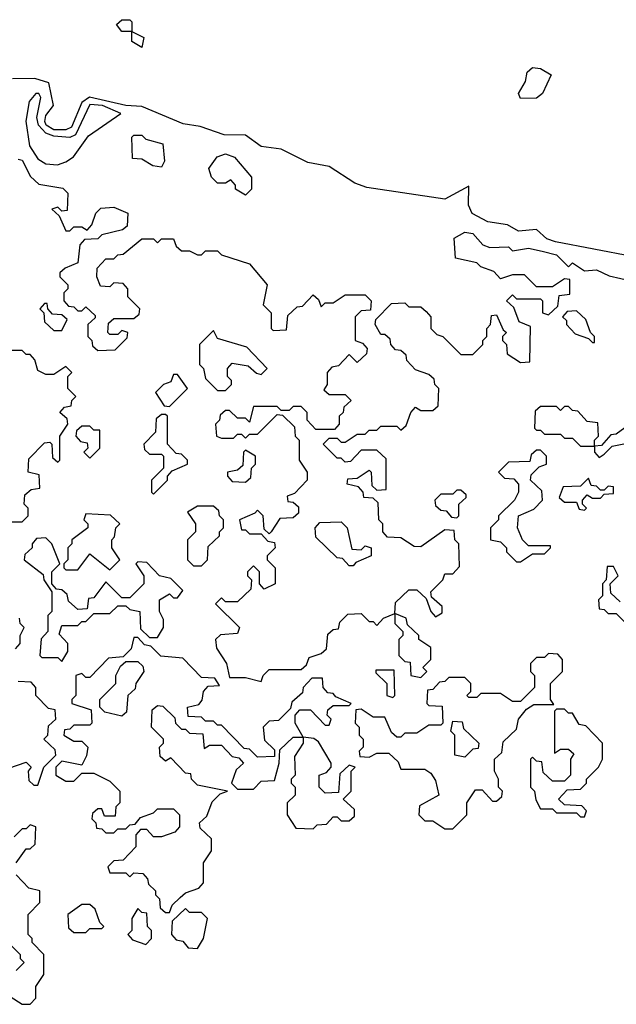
# Model space of a CAD drawing. Extents: x 2889633 to 3052318, y 540750 to 918690.
# Tile 312 of 656: x 2903979 to 2905475, y 779420 to 781890. Entities that reach past the tile are written whole.
import ezdxf

# ---------------------------------------------------------------- set-up
doc = ezdxf.new("R2010")
doc.units = 0

msp = doc.modelspace()

# ---------------------------------------------------------------- linework, layer by layer
at = {"layer": '0CON02XD'}
for points in [[(2904285, 781820), (2904260, 781835), (2904260, 781860), (2904235, 781860), (2904221.7, 781878.3), (2904235, 781890), (2904255, 781890), (2904260, 781885), (2904260, 781860), (2904290, 781845), (2904285, 781820)], [(2905235, 781692.5), (2905230, 781705), (2905247.5, 781735), (2905251.7, 781758.3), (2905265, 781770), (2905285, 781767.5), (2905311.7, 781751.7), (2905290, 781705), (2905275, 781693.3), (2905235, 781692.5)], [(2905515, 781295.6), (2905322.5, 781332.5), (2905300.6, 781340.6), (2905275, 781364), (2905229.7, 781359.7), (2905202.5, 781375), (2905152.6, 781382.6), (2905113.8, 781403.8), (2905104.2, 781425), (2905105, 781472.5), (2905045, 781439.4), (2904849.2, 781469.2), (2904819.8, 781479.8), (2904755, 781521.9), (2904701.8, 781531.8), (2904635, 781565.6), (2904585, 781572.2), (2904545, 781600), (2904491.5, 781601.5), (2904431.7, 781621.7), (2904388.9, 781628.9), (2904285, 781671.9), (2904245, 781674.6), (2904154.1, 781695.9), (2904135, 781682.5), (2904109.4, 781620.6), (2904095, 781613.6), (2904065, 781613.8), (2904045.6, 781625), (2904041.8, 781635), (2904045, 781650), (2904064.2, 781675), (2904051.9, 781731.9), (2904017.3, 781742.7), (2903961.4, 781741.4)], [(2904073.9, 781526.1), (2904095, 781533.8), (2904114.2, 781545.8), (2904151.4, 781598.6), (2904232.5, 781655), (2904186.7, 781675), (2904155, 781677.1), (2904118.7, 781601.3), (2904105, 781594.2), (2904065, 781597.9), (2904045, 781605.5), (2904026.5, 781625), (2904022.5, 781645), (2904032.5, 781695), (2904027.5, 781705), (2904020, 781705), (2904003.3, 781685), (2903994.4, 781635.6), (2904003.7, 781573.7), (2904025, 781541.2), (2904045, 781528), (2904073.9, 781526.1)], [(2904335, 781520), (2904313, 781523), (2904285, 781540), (2904261.7, 781541.7), (2904260, 781595), (2904265, 781600), (2904285, 781600), (2904295, 781590), (2904338.3, 781578.3), (2904342.5, 781535), (2904335, 781520)], [(2903975, 781540), (2903985, 781537.5), (2904006.4, 781496.4), (2904027.5, 781477.5), (2904087, 781467), (2904100, 781455), (2904098.3, 781411.7), (2904085, 781410), (2904075, 781420), (2904060, 781415), (2904078.3, 781398.3), (2904095, 781360), (2904105, 781360), (2904115, 781370), (2904135, 781370), (2904148.3, 781361.7), (2904160, 781375), (2904170, 781405), (2904183, 781417), (2904215, 781420), (2904250, 781405), (2904248.3, 781371.7), (2904237, 781363), (2904185, 781350), (2904175, 781340), (2904141.7, 781338.3), (2904130, 781325), (2904125, 781280), (2904093, 781267), (2904080, 781255), (2904080, 781245), (2904100, 781225), (2904100, 781215), (2904090, 781205), (2904090, 781185), (2904101.7, 781171.7), (2904115, 781170), (2904125, 781160), (2904135, 781160), (2904145, 781170), (2904168.3, 781148.3), (2904168.3, 781141.7), (2904150, 781125), (2904150, 781095), (2904160, 781085), (2904161.7, 781071.7), (2904175, 781060), (2904218.3, 781061.7), (2904248.3, 781091.7), (2904250, 781105), (2904235, 781110), (2904225, 781100), (2904205, 781100), (2904200, 781105), (2904201.7, 781128.3), (2904215, 781140), (2904265, 781140), (2904278.3, 781151.7), (2904280, 781165), (2904250, 781195), (2904250, 781215), (2904238.3, 781228.3), (2904215, 781230), (2904205, 781220), (2904181.7, 781221.7), (2904172.5, 781245), (2904173, 781267), (2904195, 781290), (2904215, 781290), (2904225, 781300), (2904238.3, 781301.7), (2904285, 781340), (2904315, 781340), (2904325, 781330), (2904335, 781340), (2904365, 781340), (2904371.7, 781321.7), (2904385, 781310), (2904405, 781310), (2904425, 781300), (2904435, 781300), (2904445, 781310), (2904475, 781310), (2904485, 781300), (2904555, 781277.5), (2904600, 781225), (2904590, 781175), (2904610, 781155), (2904610, 781115), (2904615, 781110), (2904648.3, 781111.7), (2904651.7, 781148.3), (2904675, 781170), (2904688.3, 781171.7), (2904715, 781200), (2904728.3, 781188.3), (2904735, 781170), (2904745, 781180), (2904765, 781180), (2904795, 781200), (2904845, 781200), (2904860, 781185), (2904858.3, 781161.7), (2904835, 781160), (2904820, 781145), (2904820, 781085), (2904838.3, 781078.3), (2904850, 781065), (2904848.3, 781051.7), (2904825, 781030), (2904805, 781050), (2904778.3, 781021.7), (2904761.7, 781018.3), (2904750, 781005), (2904750, 780975), (2904741.7, 780961.7), (2904755, 780950), (2904795, 780950), (2904810, 780935), (2904791.7, 780918.3), (2904790, 780905), (2904780, 780895), (2904780, 780875), (2904768.3, 780861.7), (2904721.7, 780861.7), (2904700, 780885), (2904700, 780905), (2904685, 780920), (2904665, 780920), (2904655, 780910), (2904635, 780910), (2904625, 780920), (2904565, 780920), (2904555, 780880), (2904545, 780890), (2904525, 780890), (2904505, 780910), (2904495, 780910), (2904481.7, 780898.3), (2904480, 780885), (2904470, 780875), (2904472.5, 780845), (2904485, 780840), (2904515, 780840), (2904525, 780850), (2904535, 780850), (2904545, 780840), (2904555, 780850), (2904575, 780850), (2904625, 780900), (2904638.3, 780898.3), (2904668.3, 780868.3), (2904670, 780845), (2904680, 780835), (2904680, 780785), (2904700, 780755), (2904700, 780735), (2904668.3, 780701.7), (2904650, 780695), (2904651.7, 780681.7), (2904665, 780680), (2904678.3, 780668.3), (2904678.3, 780651.7), (2904665, 780640), (2904631.7, 780638.3), (2904610, 780605), (2904605, 780600), (2904591.7, 780611.7), (2904590, 780645), (2904575, 780660), (2904568.3, 780651.7), (2904530, 780635), (2904535, 780610), (2904545, 780610), (2904555, 780600), (2904585, 780600), (2904601.7, 780581.7), (2904618.3, 780578.3), (2904620, 780565), (2904600, 780545), (2904600, 780535), (2904620, 780515), (2904620, 780475), (2904591.7, 780461.7), (2904580, 780475), (2904580, 780505), (2904565, 780520), (2904550, 780505), (2904550, 780495), (2904560, 780485), (2904558.3, 780461.7), (2904525, 780430), (2904495, 780430), (2904485, 780440), (2904470, 780425), (2904530, 780365), (2904525, 780350), (2904483, 780347), (2904470, 780335), (2904473, 780313), (2904497.5, 780275), (2904505, 780240), (2904545, 780240), (2904585, 780230), (2904590, 780245), (2904605, 780260), (2904685, 780260), (2904698.3, 780271.7), (2904705, 780290), (2904735, 780300), (2904748.3, 780311.7), (2904751.7, 780348.3), (2904765, 780360), (2904778.3, 780361.7), (2904781.7, 780378.3), (2904801.7, 780398.3), (2904835, 780400), (2904855, 780380), (2904865, 780380), (2904875, 780370), (2904891.7, 780388.3), (2904920, 780400), (2904921.7, 780428.3), (2904955, 780460), (2904975, 780460), (2904998.3, 780438.3), (2905010, 780405), (2905021.7, 780391.7), (2905038.3, 780401.7), (2905038.3, 780418.3), (2905011.7, 780441.7), (2905010, 780455), (2905040, 780485), (2905045, 780500), (2905065, 780500), (2905081.7, 780518.3), (2905080, 780575), (2905070, 780585), (2905068.3, 780608.3), (2905045, 780610), (2904985, 780567.5), (2904968.3, 780568.3), (2904935, 780590), (2904901.7, 780591.7), (2904890, 780605), (2904890, 780625), (2904880, 780635), (2904878.3, 780678.3), (2904865, 780690), (2904841.7, 780691.7), (2904840, 780705), (2904828.3, 780718.3), (2904800, 780725), (2904801.7, 780738.3), (2904825, 780740), (2904855, 780760), (2904860, 780755), (2904861.7, 780721.7), (2904875, 780710), (2904898.3, 780711.7), (2904898.3, 780788.3), (2904875, 780810), (2904835, 780810), (2904808.3, 780781.7), (2904795, 780780), (2904785, 780790), (2904775, 780790), (2904740, 780825), (2904755, 780840), (2904775, 780840), (2904785, 780830), (2904795, 780830), (2904825, 780850), (2904845, 780850), (2904855, 780860), (2904875, 780860), (2904885, 780870), (2904925, 780870), (2904935, 780860), (2904948.3, 780871.7), (2904960, 780905), (2904971.7, 780918.3), (2904985, 780910), (2905015, 780910), (2905028.3, 780921.7), (2905030, 780965), (2905020, 780975), (2905018.3, 780988.3), (2905005, 781000), (2904971.7, 781011.7), (2904950, 781035), (2904948.3, 781048.3), (2904935, 781060), (2904921.7, 781061.7), (2904910, 781075), (2904908.3, 781088.3), (2904895, 781100), (2904885, 781100), (2904870, 781125), (2904871.7, 781138.3), (2904911.7, 781178.3), (2904945, 781180), (2904955, 781170), (2904985, 781170), (2904998.3, 781158.3), (2905010, 781145), (2905010, 781115), (2905025, 781100), (2905040, 781095), (2905085, 781050), (2905115, 781050), (2905140, 781075), (2905140, 781085), (2905150, 781095), (2905150, 781115), (2905160, 781125), (2905161.7, 781148.3), (2905175, 781150), (2905191.7, 781111.7), (2905200, 781105), (2905190, 781095), (2905190, 781085), (2905200, 781075), (2905201.7, 781051.7), (2905235, 781030), (2905258.3, 781031.7), (2905260, 781120), (2905231.7, 781131.7), (2905218.3, 781168.3), (2905200, 781185), (2905215, 781200), (2905225, 781190), (2905285, 781190), (2905290, 781185), (2905290, 781155), (2905305, 781150), (2905328.3, 781171.7), (2905331.7, 781198.3), (2905358.3, 781201.7), (2905358.3, 781238.3), (2905345, 781240), (2905315, 781220), (2905275, 781220), (2905245, 781250), (2905215, 781250), (2905185, 781240), (2905168.3, 781258.3), (2905135, 781270), (2905125, 781280), (2905071.7, 781291.7), (2905068.3, 781341.7), (2905095, 781356.7), (2905115, 781353.3), (2905140, 781325), (2905158.3, 781318.3), (2905205, 781320), (2905215, 781310), (2905255, 781316.7), (2905289.3, 781309.3), (2905325, 781300), (2905355, 781270), (2905365, 781280), (2905395, 781260), (2905425, 781262.5), (2905457.5, 781247.5), (2905545, 781227.5)], [(2904545, 781450), (2904520, 781465), (2904520, 781475), (2904508.3, 781488.3), (2904495, 781480), (2904475, 781480), (2904460, 781495), (2904453, 781517), (2904473.9, 781546.1), (2904495, 781553.3), (2904517.5, 781545), (2904560, 781495), (2904560, 781465), (2904545, 781450)], [(2904085, 781110), (2904098.3, 781138.3), (2904085, 781150), (2904061.7, 781151.7), (2904050, 781165), (2904048.3, 781178.3), (2904041.7, 781178.3), (2904030, 781165), (2904040, 781155), (2904041.7, 781131.7), (2904065, 781110), (2904085, 781110)], [(2905420, 781080), (2905420, 781095), (2905410, 781105), (2905398.3, 781138.3), (2905375, 781160), (2905351.7, 781158.3), (2905340, 781145), (2905350, 781135), (2905350, 781125), (2905371.7, 781101.7), (2905405, 781090), (2905415, 781080), (2905420, 781080)], [(2904495, 780960), (2904510, 780975), (2904510, 780985), (2904500, 780995), (2904500, 781015), (2904511.7, 781028.3), (2904551.7, 781021.7), (2904573, 781003), (2904585, 781000), (2904600, 781015), (2904548.3, 781068.3), (2904475, 781090), (2904465, 781110), (2904430, 781075), (2904430, 781025), (2904440, 781015), (2904445, 780990), (2904475, 780960), (2904495, 780960)], [(2903955, 780630), (2903985, 780630), (2904000, 780645), (2904000, 780665), (2903990, 780675), (2903991.7, 780698.3), (2904008.3, 780711.7), (2904030, 780715), (2904028.3, 780748.3), (2904000, 780755), (2904001.7, 780788.3), (2904041.7, 780828.3), (2904055, 780830), (2904060, 780825), (2904061.7, 780791.7), (2904075, 780780), (2904080, 780785), (2904080, 780845), (2904100, 780875), (2904098.3, 780888.3), (2904080, 780905), (2904091.7, 780918.3), (2904108.3, 780921.7), (2904110, 780935), (2904120, 780945), (2904100, 780965), (2904100, 780995), (2904110, 781005), (2904095, 781020), (2904065, 781000), (2904045, 781000), (2904025, 781010), (2904017, 781037), (2904005, 781050), (2903995, 781050), (2903985, 781060), (2903955, 781060)], [(2904355, 780920), (2904400, 780965), (2904375, 781000), (2904365, 781000), (2904358.3, 780981.7), (2904340, 780975), (2904320, 780955), (2904341.7, 780921.7), (2904355, 780920)], [(2905420, 780820), (2905420, 780835), (2905430, 780845), (2905428.3, 780878.3), (2905401.7, 780881.7), (2905378.3, 780908.3), (2905365, 780910), (2905355, 780920), (2905345, 780920), (2905335, 780910), (2905325, 780920), (2905285, 780920), (2905271.7, 780908.3), (2905270, 780865), (2905275, 780860), (2905285, 780860), (2905295, 780850), (2905335, 780850), (2905345, 780840), (2905365, 780840), (2905385, 780820), (2905415, 780820), (2905420, 780820)], [(2904315, 780700), (2904350, 780735), (2904350, 780745), (2904361.7, 780758.3), (2904400, 780775), (2904400, 780785), (2904385, 780800), (2904371.7, 780801.7), (2904350, 780825), (2904350, 780895), (2904345, 780900), (2904335, 780900), (2904321.7, 780888.3), (2904320, 780855), (2904290, 780825), (2904291.7, 780811.7), (2904305, 780800), (2904335, 780800), (2904340, 780795), (2904340, 780765), (2904310, 780735), (2904310, 780705), (2904315, 780700)], [(2904155, 780790), (2904180, 780815), (2904180, 780860), (2904165, 780860), (2904155, 780870), (2904135, 780870), (2904121.7, 780858.3), (2904120, 780845), (2904131.7, 780831.7), (2904148.3, 780828.3), (2904150, 780815), (2904140, 780805), (2904155, 780790)], [(2905518.3, 780881.7), (2905475, 780850), (2905461.7, 780848.3), (2905438.3, 780821.7), (2905420, 780820), (2905420, 780805), (2905431.7, 780791.7), (2905445, 780800)], [(2905445, 780800), (2905465, 780820), (2905515, 780830)], [(2904545, 780730), (2904558.3, 780741.7), (2904560, 780765), (2904570, 780775), (2904570, 780795), (2904545, 780810), (2904540, 780805), (2904538.3, 780771.7), (2904525, 780760), (2904500, 780755), (2904500, 780745), (2904511.7, 780731.7), (2904545, 780730)], [(2905235, 780530), (2905265, 780550), (2905295, 780550), (2905310, 780565), (2905310, 780570), (2905255, 780570), (2905240, 780585), (2905227.5, 780615), (2905230, 780645), (2905268.3, 780661.7), (2905290, 780685), (2905288.3, 780708.3), (2905260, 780735), (2905261.7, 780748.3), (2905281.7, 780768.3), (2905300, 780775), (2905300, 780795), (2905285, 780810), (2905275, 780810), (2905261.7, 780798.3), (2905258.3, 780781.7), (2905205, 780780), (2905180, 780755), (2905195, 780740), (2905218.3, 780738.3), (2905230, 780725), (2905230, 780705), (2905220, 780685), (2905180, 780645), (2905180, 780635), (2905160, 780615), (2905160, 780585), (2905185, 780580), (2905200, 780565), (2905200, 780555), (2905225, 780530), (2905235, 780530)], [(2905395, 780660), (2905400, 780665), (2905390, 780675), (2905390, 780685), (2905401.7, 780698.3), (2905415, 780690), (2905435, 780690), (2905445, 780700), (2905468.3, 780701.7), (2905468.3, 780718.3), (2905455, 780720), (2905445, 780710), (2905435, 780710), (2905425, 780720), (2905411.7, 780721.7), (2905405, 780740), (2905385, 780720), (2905341.7, 780718.3), (2905331.7, 780691.7), (2905345, 780680), (2905375, 780680), (2905381.7, 780661.7), (2905395, 780660)], [(2905075, 780640), (2905080, 780645), (2905080, 780675), (2905098.3, 780691.7), (2905098.3, 780698.3), (2905085, 780710), (2905075, 780710), (2905065, 780700), (2905035, 780700), (2905020, 780685), (2905021.7, 780671.7), (2905035, 780660), (2905048.3, 780658.3), (2905061.7, 780641.7), (2905075, 780640)], [(2904435, 780520), (2904450, 780535), (2904451.7, 780568.3), (2904480, 780595), (2904480, 780605), (2904490, 780615), (2904490, 780635), (2904480, 780645), (2904478.3, 780658.3), (2904465, 780670), (2904425, 780670), (2904400, 780655), (2904420, 780625), (2904420, 780605), (2904400, 780585), (2904400, 780535), (2904415, 780520), (2904435, 780520)], [(2904205, 780510), (2904230, 780535), (2904210, 780565), (2904210, 780585), (2904217, 780593), (2904220, 780615), (2904230, 780625), (2904207, 780647), (2904145, 780650), (2904140, 780635), (2904150, 780625), (2904150, 780615), (2904110, 780585), (2904110, 780575), (2904100, 780565), (2904100, 780535), (2904090, 780525), (2904090, 780515), (2904095, 780510), (2904125, 780510), (2904155, 780550), (2904205, 780510)], [(2904815, 780520), (2904805, 780520), (2904788.3, 780538.3), (2904775, 780540), (2904721.7, 780591.7), (2904720, 780615), (2904731.7, 780628.3), (2904785, 780630), (2904800, 780615), (2904811.7, 780561.7), (2904835, 780560), (2904845, 780570), (2904860, 780565), (2904860, 780545), (2904821.7, 780528.3), (2904815, 780520)], [(2904085, 780280), (2904100, 780305), (2904100, 780325), (2904078.3, 780348.3), (2904085, 780370), (2904125, 780370), (2904135, 780380), (2904145, 780380), (2904165, 780400), (2904205, 780400), (2904225, 780420), (2904245, 780420), (2904255, 780410), (2904280, 780405), (2904281.7, 780361.7), (2904305, 780340), (2904325, 780340), (2904340, 780365), (2904340, 780385), (2904330, 780405), (2904330, 780435), (2904355, 780450), (2904365, 780440), (2904375, 780440), (2904388.3, 780458.3), (2904358.3, 780488.3), (2904330, 780495), (2904298.3, 780528.3), (2904275, 780530), (2904270, 780525), (2904290, 780495), (2904290, 780475), (2904255, 780440), (2904235, 780440), (2904195, 780480), (2904165, 780440), (2904151.7, 780438.3), (2904148.3, 780411.7), (2904125, 780410), (2904101.7, 780431.7), (2904098.3, 780448.3), (2904085, 780460), (2904071.7, 780461.7), (2904060, 780475), (2904060, 780505), (2904080, 780525), (2904060, 780575), (2904045, 780590), (2904021.7, 780588.3), (2904010, 780575), (2904010, 780565), (2903991.7, 780548.3), (2903990, 780535), (2904038.3, 780498.3), (2904040, 780485), (2904060, 780455), (2904060, 780405), (2904050, 780395), (2904050, 780355), (2904033, 780337), (2904030, 780295), (2904035, 780290), (2904075, 780290), (2904085, 780280)], [(2905485, 780430), (2905461.7, 780451.7), (2905460, 780475), (2905480, 780495), (2905468.3, 780518.3), (2905451.7, 780518.3), (2905450, 780485), (2905440, 780475), (2905440, 780445), (2905430, 780435), (2905431.7, 780411.7), (2905445, 780410), (2905455, 780400), (2905475, 780400), (2905495, 780380)], [(2904985, 780240), (2905000, 780255), (2904990, 780265), (2905010, 780285), (2905010, 780315), (2904980, 780335), (2904980, 780345), (2904951.7, 780371.7), (2904948.3, 780388.3), (2904920, 780400), (2904920, 780375), (2904940, 780355), (2904940, 780345), (2904930, 780335), (2904930, 780295), (2904945, 780280), (2904958.3, 780278.3), (2904960, 780245), (2904985, 780240)], [(2903968.3, 780311.7), (2903980, 780325), (2903980, 780345), (2903990, 780365), (2903980, 780375), (2903978.3, 780388.3)], [(2904355, 779650), (2904361.7, 779668.3), (2904381.7, 779688.3), (2904395, 779700), (2904428.3, 779711.7), (2904440, 779725), (2904440, 779775), (2904460, 779805), (2904460, 779835), (2904431.7, 779861.7), (2904430, 779875), (2904448.3, 779891.7), (2904461.7, 779928.3), (2904481.7, 779948.3), (2904500, 779955), (2904425, 779970), (2904410, 779985), (2904408.3, 779998.3), (2904395, 780000), (2904358.3, 780038.3), (2904345, 780030), (2904331.7, 780041.7), (2904330, 780065), (2904340, 780075), (2904340, 780085), (2904310, 780115), (2904311.7, 780158.3), (2904325, 780170), (2904338.3, 780168.3), (2904368.3, 780138.3), (2904370, 780125), (2904385, 780110), (2904395, 780110), (2904405, 780100), (2904438.3, 780098.3), (2904441.7, 780061.7), (2904455, 780070), (2904485, 780070), (2904511.7, 780041.7), (2904528.3, 780038.3), (2904540, 780025), (2904521.7, 780008.3), (2904510, 779975), (2904525, 779960), (2904565, 779960), (2904585, 779980), (2904618.3, 779981.7), (2904630, 780025), (2904631.7, 780058.3), (2904665, 780090), (2904690, 780090), (2904670, 780125), (2904670, 780145), (2904681.7, 780158.3), (2904708.3, 780158.3), (2904745, 780120), (2904755, 780120), (2904760, 780135), (2904750, 780145), (2904751.7, 780158.3), (2904765, 780170), (2904805, 780170), (2904810, 780175), (2904771.7, 780191.7), (2904765, 780200), (2904751.7, 780201.7), (2904740, 780215), (2904738.3, 780238.3), (2904711.7, 780238.3), (2904690, 780215), (2904688.3, 780201.7), (2904661.7, 780178.3), (2904658.3, 780161.7), (2904628.3, 780131.7), (2904605, 780130), (2904590, 780115), (2904593, 780083), (2904618.3, 780058.3), (2904618.3, 780041.7), (2904575, 780040), (2904555, 780060), (2904541.7, 780061.7), (2904485, 780120), (2904475, 780120), (2904465, 780130), (2904445, 780130), (2904435, 780140), (2904401.7, 780141.7), (2904400, 780165), (2904428.3, 780171.7), (2904437, 780183), (2904440, 780205), (2904451.7, 780218.3), (2904480, 780220), (2904468.3, 780238.3), (2904435, 780240), (2904388.3, 780288.3), (2904333, 780293), (2904308.3, 780318.3), (2904291.7, 780321.7), (2904275, 780340), (2904265, 780340), (2904258.3, 780311.7), (2904238.3, 780291.7), (2904201.7, 780288.3), (2904155, 780240), (2904145, 780240), (2904135, 780250), (2904120, 780245), (2904120, 780195), (2904110, 780185), (2904110, 780175), (2904158.3, 780158.3), (2904160, 780125), (2904155, 780120), (2904115, 780120), (2904105, 780110), (2904091.7, 780108.3), (2904090, 780095), (2904115, 780080), (2904135, 780080), (2904150, 780065), (2904147, 780043), (2904135, 780020), (2904085, 780030), (2904070, 780015), (2904070, 779995), (2904095, 779980), (2904115, 779980), (2904135, 780000), (2904165, 780000), (2904205, 779980), (2904230, 779955), (2904230, 779925), (2904220, 779915), (2904218.3, 779891.7), (2904191.7, 779891.7), (2904185, 779910), (2904175, 779910), (2904161.7, 779898.3), (2904160, 779885), (2904170, 779875), (2904171.7, 779861.7), (2904185, 779860), (2904195, 779850), (2904215, 779850), (2904225, 779860), (2904245, 779860), (2904255, 779870), (2904268.3, 779871.7), (2904281.7, 779888.3), (2904315, 779900), (2904325, 779910), (2904365, 779910), (2904380, 779895), (2904380, 779865), (2904368.3, 779851.7), (2904335, 779840), (2904315, 779840), (2904298.3, 779858.3), (2904281.7, 779858.3), (2904270, 779845), (2904270, 779815), (2904238.3, 779781.7), (2904215, 779780), (2904200, 779765), (2904205, 779750), (2904245, 779750), (2904255, 779740), (2904265, 779750), (2904288.3, 779748.3), (2904300, 779735), (2904301.7, 779721.7), (2904320, 779705), (2904320, 779695), (2904330, 779685), (2904331.7, 779661.7), (2904345, 779650), (2904355, 779650)], [(2905065, 779860), (2905100, 779895), (2905100, 779925), (2905121.7, 779958.3), (2905138.3, 779958.3), (2905165, 779930), (2905175, 779930), (2905188.3, 779941.7), (2905190, 779955), (2905180, 779965), (2905180, 779985), (2905170, 780005), (2905170, 780035), (2905188.3, 780051.7), (2905191.7, 780078.3), (2905225, 780110), (2905230, 780135), (2905250, 780160), (2905268.3, 780171.7), (2905318.3, 780171.7), (2905310, 780185), (2905310, 780225), (2905340, 780255), (2905340, 780285), (2905328.3, 780298.3), (2905305, 780300), (2905295, 780290), (2905275, 780290), (2905260, 780275), (2905260, 780255), (2905270, 780245), (2905270, 780215), (2905235, 780180), (2905215, 780180), (2905185, 780200), (2905135, 780200), (2905125, 780190), (2905105, 780190), (2905100, 780195), (2905110, 780205), (2905110, 780225), (2905095, 780240), (2905055, 780240), (2905045, 780230), (2905031.7, 780228.3), (2905015, 780210), (2905001.7, 780208.3), (2905000, 780175), (2905005, 780170), (2905038.3, 780168.3), (2905040, 780125), (2905035, 780120), (2905005, 780120), (2904975, 780100), (2904945, 780100), (2904935, 780090), (2904925, 780090), (2904911.7, 780101.7), (2904895, 780140), (2904865, 780140), (2904835, 780160), (2904821.7, 780158.3), (2904820, 780125), (2904830, 780115), (2904830, 780095), (2904840, 780085), (2904840, 780065), (2904830, 780055), (2904831.7, 780041.7), (2904855, 780040), (2904875, 780050), (2904905, 780050), (2904928.3, 780028.3), (2904935, 780010), (2904995, 780010), (2905010, 780000), (2905021.7, 779981.7), (2905030, 779945), (2904981.7, 779918.3), (2904980, 779895), (2904995, 779880), (2905015, 779880), (2905045, 779860), (2905065, 779860)], [(2904235, 780142.5), (2904192.5, 780152.5), (2904180, 780165), (2904180, 780185), (2904220, 780225), (2904220, 780245), (2904231.7, 780268.3), (2904245, 780280), (2904275, 780280), (2904288.3, 780268.3), (2904290, 780255), (2904270, 780225), (2904268.3, 780211.7), (2904250, 780195), (2904247, 780153), (2904235, 780142.5)], [(2904915, 780190), (2904920, 780195), (2904918.3, 780258.3), (2904871.7, 780258.3), (2904871.7, 780251.7), (2904900, 780225), (2904900, 780195), (2904915, 780190)], [(2903930, 780005), (2903995, 780027.5), (2904007.5, 780015), (2904000, 780005), (2904001.7, 779981.7), (2904015, 779970), (2904025, 779970), (2904040, 780015), (2904070, 780045), (2904068.3, 780058.3), (2904040, 780085), (2904050, 780095), (2904051.7, 780118.3), (2904070, 780135), (2904068.3, 780158.3), (2904051.7, 780161.7), (2904020, 780195), (2904020, 780215), (2904008.3, 780228.3), (2903975, 780230)], [(2905395, 779890), (2905400, 779905), (2905388.3, 779918.3), (2905345, 779920), (2905330, 779935), (2905351.7, 779958.3), (2905385, 779960), (2905400, 779975), (2905400, 779985), (2905430, 780015), (2905440, 780035), (2905440, 780075), (2905398.3, 780118.3), (2905381.7, 780121.7), (2905365, 780150), (2905355, 780150), (2905345, 780160), (2905325, 780160), (2905320, 780155), (2905320, 780050), (2905335, 780060), (2905355, 780060), (2905368.3, 780048.3), (2905360, 780035), (2905360, 779995), (2905345, 779980), (2905315, 779980), (2905291.7, 780001.7), (2905288.3, 780028.3), (2905275, 780030), (2905265, 780040), (2905260, 780035), (2905260, 779965), (2905270, 779955), (2905273, 779933), (2905285, 779910), (2905315, 779910), (2905325, 779900), (2905375, 779900), (2905385, 779890), (2905395, 779890)], [(2905095, 780040), (2905070, 780045), (2905070, 780095), (2905060, 780105), (2905065, 780130), (2905088.3, 780128.3), (2905091.7, 780111.7), (2905130, 780075), (2905128.3, 780061.7), (2905115, 780060), (2905095, 780040)], [(2904715, 779860), (2904725, 779870), (2904748.3, 779871.7), (2904765, 779890), (2904775, 779890), (2904785, 779880), (2904805, 779880), (2904818.3, 779891.7), (2904818.3, 779908.3), (2904790, 779935), (2904810, 779955), (2904810, 780005), (2904820, 780015), (2904805, 780020), (2904781.7, 779998.3), (2904778.3, 779951.7), (2904745, 779950), (2904730, 779965), (2904730, 779995), (2904748.3, 780001.7), (2904760, 780015), (2904760, 780025), (2904728.3, 780078.3), (2904717, 780087), (2904690, 780090), (2904690, 780075), (2904668.3, 780041.7), (2904670, 779995), (2904660, 779985), (2904660, 779975), (2904670, 779965), (2904670, 779945), (2904650, 779925), (2904650, 779895), (2904671.7, 779861.7), (2904715, 779860)], [(2903970, 779775), (2903995, 779810), (2904005, 779810), (2904018.3, 779821.7), (2904020, 779865), (2904005, 779870), (2903995, 779860), (2903985, 779860), (2903965, 779840)], [(2904005, 779420), (2904020, 779435), (2904020, 779465), (2904040, 779495), (2904040, 779545), (2904010, 779575), (2904010, 779585), (2904000, 779595), (2904000, 779645), (2904030, 779675), (2904030, 779705), (2904001.7, 779711.7), (2903970, 779745)], [(2904145, 779600), (2904155, 779610), (2904185, 779610), (2904190, 779615), (2904180, 779625), (2904168.3, 779658.3), (2904155, 779670), (2904135, 779670), (2904100, 779645), (2904101.7, 779611.7), (2904115, 779600), (2904145, 779600)], [(2904295, 779570), (2904310, 779585), (2904310, 779605), (2904300, 779615), (2904298.3, 779648.3), (2904285, 779650), (2904275, 779660), (2904260, 779635), (2904260, 779605), (2904250, 779595), (2904261.7, 779581.7), (2904295, 779570)], [(2904425, 779560), (2904440, 779585), (2904450, 779635), (2904435, 779650), (2904405, 779650), (2904395, 779660), (2904361.7, 779628.3), (2904360, 779595), (2904371.7, 779581.7), (2904388.3, 779578.3), (2904401.7, 779561.7), (2904425, 779560)], [(2903955, 779570), (2903980, 779545), (2903980, 779535), (2903990, 779525), (2903970, 779505)], [(2903955, 779440), (2903985, 779420), (2904005, 779420)]]:
    msp.add_lwpolyline(points, dxfattribs=at)

doc.saveas('drawing.dxf')
